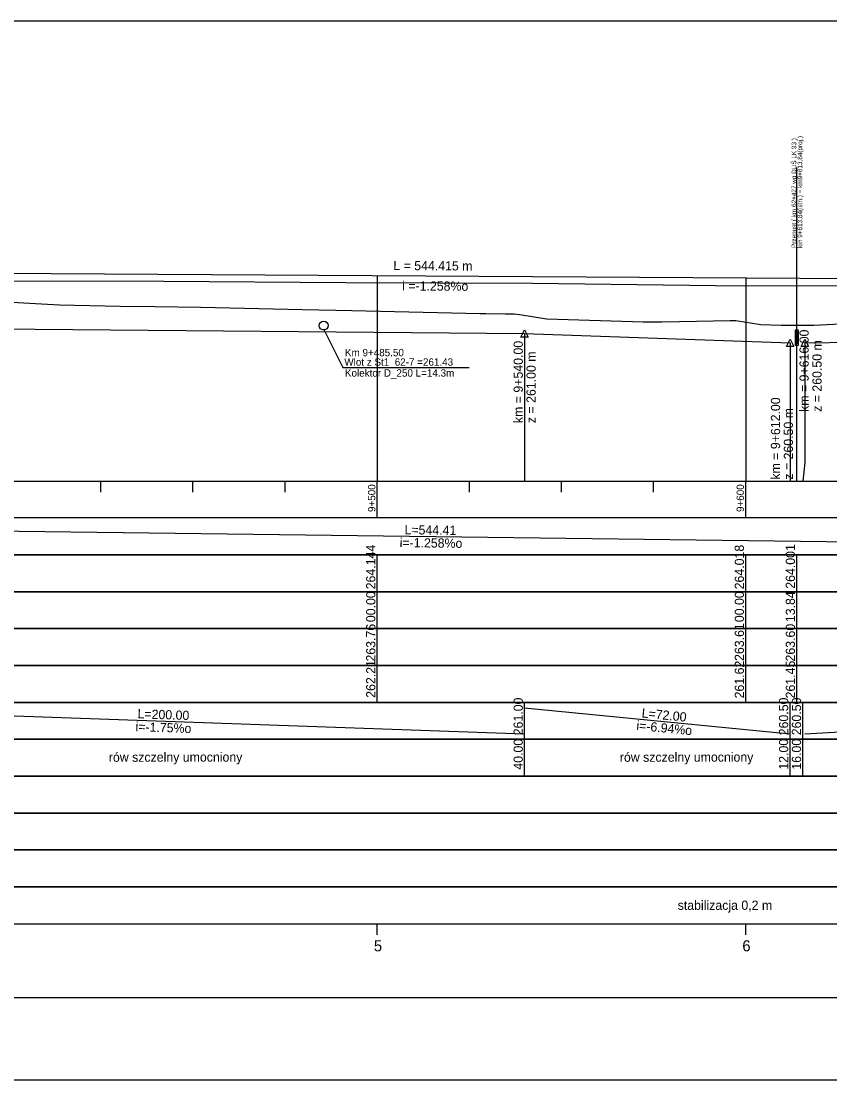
# Model space of a CAD drawing. Extents: x 6445630 to 6518227, y 5499240 to 5511716.
# Drawn here: x 6453434.6 to 6453654, y 5507385.5 to 5507672.5 of the extents above; entities that cross this region are included whole.
import ezdxf

# ---------------------------------------------------------------- set-up
doc = ezdxf.new("R2010")
doc.units = 0
for name, color, linetype in [('TOR_PROF-obiekty+opisy', 7, 'Continuous'), ('TOR_PROF-opisy pomocnicze', 7, 'Continuous'), ('TOR_PROF-rowy otwarte', 7, 'Continuous'), ('TOR_PROF-tabelka-geometria T1', 7, 'Continuous'), ('TOR_PROF-tabelka-kilometracja', 7, 'Continuous'), ('TOR_PROF-tabelka-odleglosci T1', 7, 'Continuous'), ('TOR_PROF-tabelka-pochylenia proj T1', 7, 'Continuous'), ('TOR_PROF-tabelka-rodzaj rowu T1', 7, 'Continuous'), ('TOR_PROF-tabelka-rowyT1', 7, 'Continuous'), ('TOR_PROF-tabelka-rurociagi T1', 7, 'Continuous'), ('TOR_PROF-tabelka-rzedne istn T1', 7, 'Continuous'), ('TOR_PROF-tabelka-rzedne proj T1', 7, 'Continuous'), ('TOR_PROF-tabelka-teren istniejacy T1', 7, 'Continuous'), ('TOR_PROF-tabelka-warstwa ochronna T1', 7, 'Continuous'), ('TOR_PROF-tor istniejacy T2', 7, 'Continuous'), ('TOR_PROF-tor projektowany', 7, 'Continuous'), ('TOR_PROF-uklad odniesienia', 7, 'Continuous'), ('TOR_PROF-warstwa ochronna', 7, 'Continuous'), ('TOR_RAMKI-dodatkowe3', 7, 'Continuous'), ('TOR_RAMKI-MASKA WYCIECIA', 7, 'Continuous')]:
    doc.layers.add(name, color=color, linetype=linetype)

msp = doc.modelspace()

# ---------------------------------------------------------------- linework, layer by layer
at = {"layer": 'TOR_PROF-obiekty+opisy'}
for p, q in [((6453645.05, 5507547.88), (6453645.05, 5507632.88)), ((6453645.05, 5507602.88), (6453645.05, 5507623.88)), ((6453516.66, 5507589.18), (6453521.84, 5507578.69)), ((6453521.84, 5507578.69), (6453556.14, 5507578.69))]:
    msp.add_line(p, q, dxfattribs=at)
for points in [[(6453645.51, 5507588.76), (6453644.59, 5507588.76), (6453644.59, 5507584.68), (6453645.51, 5507584.68)], [(6453645.43, 5507588.22), (6453644.68, 5507588.22), (6453644.68, 5507585.22), (6453645.43, 5507585.22)]]:
    msp.add_lwpolyline(points, close=True, dxfattribs=at)
for points in [[(6453645.51, 5507584.68), (6453645.51, 5507588.76), (6453644.59, 5507588.76), (6453644.59, 5507584.68), (6453645.51, 5507584.68)], [(6453645.43, 5507585.22), (6453644.68, 5507585.22), (6453644.68, 5507588.22), (6453645.43, 5507588.22), (6453645.43, 5507585.22)]]:
    msp.add_lwpolyline(points, dxfattribs=at)
msp.add_circle((6453516.67, 5507590.03), 1.21, dxfattribs=at)
at = {"layer": 'TOR_PROF-opisy pomocnicze'}
for p, q in [((6453571.21, 5507587.88), (6453571.21, 5507562.68)), ((6453643.21, 5507585.38), (6453643.21, 5507560.18)), ((6453647.21, 5507585.38), (6453647.21, 5507560.18))]:
    msp.add_line(p, q, dxfattribs=at)
for points in [[(6453571.21, 5507588.88), (6453572.21, 5507586.88), (6453570.21, 5507586.88)], [(6453643.21, 5507586.38), (6453644.21, 5507584.38), (6453642.21, 5507584.38)], [(6453647.21, 5507586.38), (6453648.21, 5507584.38), (6453646.21, 5507584.38)]]:
    msp.add_lwpolyline(points, close=True, dxfattribs=at)
at = {"layer": 'TOR_PROF-rowy otwarte'}
for p, q in [((6453371.21, 5507589.63), (6453571.21, 5507587.88)), ((6453571.21, 5507587.88), (6453643.21, 5507585.38)), ((6453647.21, 5507585.38), (6453771.21, 5507586.88))]:
    msp.add_line(p, q, dxfattribs=at)
for points in [[(6453571.21, 5507587.88), (6453571.21, 5507552.88), (6453571.21, 5507547.88), (6453571.21, 5507547.88)], [(6453643.21, 5507585.38), (6453643.21, 5507552.88), (6453643.21, 5507547.88), (6453643.21, 5507547.88)], [(6453647.21, 5507585.38), (6453647.21, 5507552.88), (6453646.71, 5507547.88), (6453646.71, 5507547.88)]]:
    msp.add_lwpolyline(points, dxfattribs=at)
at = {"layer": 'TOR_PROF-tabelka-geometria T1'}
for points in [[(6452331.21, 5507405.21), (6452693.42, 5507405.21), (6452693.42, 5507405.21), (6452732.21, 5507405.21), (6452732.21, 5507405.21), (6452862.21, 5507407.88), (6452862.21, 5507407.88), (6453815.72, 5507407.88)], [(6452331.21, 5507407.88), (6453831.21, 5507407.88)]]:
    msp.add_lwpolyline(points, dxfattribs=at)
at = {"layer": 'TOR_PROF-tabelka-kilometracja'}
for points in [[(6453531.21, 5507424.88), (6453531.21, 5507427.88)], [(6453631.21, 5507424.88), (6453631.21, 5507427.88)]]:
    msp.add_lwpolyline(points, dxfattribs=at)
at = {"layer": 'TOR_PROF-tabelka-odleglosci T1'}
msp.add_lwpolyline([(6452331.21, 5507507.88), (6453831.21, 5507507.88), (6453831.21, 5507517.88), (6452331.21, 5507517.88)], close=True, dxfattribs=at)
for points in [[(6453531.21, 5507507.88), (6453531.21, 5507517.88)], [(6453631.21, 5507507.88), (6453631.21, 5507517.88)], [(6453645.05, 5507507.88), (6453645.05, 5507517.88)]]:
    msp.add_lwpolyline(points, dxfattribs=at)
at = {"layer": 'TOR_PROF-tabelka-pochylenia proj T1'}
msp.add_lwpolyline([(6452331.21, 5507527.88), (6453831.21, 5507527.88), (6453831.21, 5507537.88), (6452331.21, 5507537.88)], close=True, dxfattribs=at)
msp.add_lwpolyline([(6453271.3, 5507536.38), (6453815.72, 5507529.38)], dxfattribs=at)
at = {"layer": 'TOR_PROF-tabelka-rodzaj rowu T1'}
for points in [[(6452331.21, 5507467.88), (6453831.21, 5507467.88), (6453831.21, 5507477.88), (6452331.21, 5507477.88)], [(6452331.21, 5507447.88), (6453831.21, 5507447.88), (6453831.21, 5507457.88), (6452331.21, 5507457.88)]]:
    msp.add_lwpolyline(points, close=True, dxfattribs=at)
for points in [[(6453571.21, 5507467.88), (6453571.21, 5507477.88)], [(6453643.21, 5507467.88), (6453643.21, 5507477.88)], [(6453646.71, 5507467.88), (6453646.71, 5507477.88)]]:
    msp.add_lwpolyline(points, dxfattribs=at)
at = {"layer": 'TOR_PROF-tabelka-rowyT1'}
msp.add_lwpolyline([(6452331.21, 5507477.88), (6453831.21, 5507477.88), (6453831.21, 5507487.88), (6452331.21, 5507487.88)], close=True, dxfattribs=at)
for points in [[(6453571.21, 5507477.88), (6453571.21, 5507487.88)], [(6453643.21, 5507477.88), (6453643.21, 5507487.88)], [(6453646.71, 5507477.88), (6453646.71, 5507487.88)], [(6453371.21, 5507486.38), (6453571.21, 5507479.38)], [(6453571.21, 5507486.38), (6453643.21, 5507479.38)], [(6453647.21, 5507479.38), (6453771.21, 5507486.38)]]:
    msp.add_lwpolyline(points, dxfattribs=at)
at = {"layer": 'TOR_PROF-tabelka-rurociagi T1'}
msp.add_lwpolyline([(6452331.21, 5507457.88), (6453831.21, 5507457.88), (6453831.21, 5507467.88), (6452331.21, 5507467.88)], close=True, dxfattribs=at)
at = {"layer": 'TOR_PROF-tabelka-rzedne istn T1'}
msp.add_lwpolyline([(6452331.21, 5507497.88), (6453831.21, 5507497.88), (6453831.21, 5507507.88), (6452331.21, 5507507.88)], close=True, dxfattribs=at)
for points in [[(6453531.21, 5507497.88), (6453531.21, 5507507.88)], [(6453631.21, 5507497.88), (6453631.21, 5507507.88)], [(6453645.05, 5507497.88), (6453645.05, 5507507.88)], [(6453531.21, 5507487.88), (6453531.21, 5507497.88)], [(6453631.21, 5507487.88), (6453631.21, 5507497.88)], [(6453645.05, 5507487.88), (6453645.05, 5507497.88)]]:
    msp.add_lwpolyline(points, dxfattribs=at)
at = {"layer": 'TOR_PROF-tabelka-rzedne proj T1'}
msp.add_lwpolyline([(6452331.21, 5507517.88), (6453831.21, 5507517.88), (6453831.21, 5507527.88), (6452331.21, 5507527.88)], close=True, dxfattribs=at)
for points in [[(6453531.21, 5507517.88), (6453531.21, 5507527.88)], [(6453631.21, 5507517.88), (6453631.21, 5507527.88)], [(6453645.05, 5507517.88), (6453645.05, 5507527.88)]]:
    msp.add_lwpolyline(points, dxfattribs=at)
at = {"layer": 'TOR_PROF-tabelka-teren istniejacy T1'}
msp.add_lwpolyline([(6452331.21, 5507487.88), (6453831.21, 5507487.88), (6453831.21, 5507497.88), (6452331.21, 5507497.88)], close=True, dxfattribs=at)
at = {"layer": 'TOR_PROF-tabelka-warstwa ochronna T1'}
msp.add_lwpolyline([(6452331.21, 5507437.88), (6453831.21, 5507437.88), (6453831.21, 5507447.88), (6452331.21, 5507447.88)], close=True, dxfattribs=at)
at = {"layer": 'TOR_PROF-tor istniejacy T2'}
msp.add_lwpolyline([(6452876.23, 5507604.98), (6452925.19, 5507604.68), (6452972.78, 5507604.58), (6453021.81, 5507604.78), (6453079.54, 5507604.68), (6453124.61, 5507604.53), (6453177.44, 5507603.88), (6453225.57, 5507603.38), (6453275.17, 5507602.98), (6453320.06, 5507602.73), (6453372.68, 5507602.38), (6453422.79, 5507602.18), (6453473.35, 5507602.03), (6453522.65, 5507601.73), (6453573.32, 5507601.48), (6453623, 5507600.93), (6453672.86, 5507600.78), (6453723.01, 5507600.58), (6453772.77, 5507600.23), (6453815.72, 5507599.84)], dxfattribs=at)
at = {"layer": 'TOR_PROF-tor projektowany'}
for p, q in [((6453271.3, 5507605.23), (6453815.72, 5507601.81)), ((6453271.3, 5507605.23), (6453815.72, 5507601.81)), ((6453430.43, 5507596.42), (6453445, 5507595.68)), ((6453445, 5507595.68), (6453461.5, 5507595.32)), ((6453461.5, 5507595.32), (6453470.86, 5507595.21)), ((6453470.86, 5507595.21), (6453483.25, 5507595.02)), ((6453483.25, 5507595.02), (6453487.3, 5507594.92)), ((6453487.3, 5507594.92), (6453510.89, 5507594.4)), ((6453510.89, 5507594.4), (6453519.95, 5507594.2)), ((6453519.95, 5507594.2), (6453524.31, 5507594.1)), ((6453524.31, 5507594.1), (6453559.14, 5507593.32)), ((6453559.14, 5507593.32), (6453560.71, 5507593.27)), ((6453560.71, 5507593.27), (6453565.98, 5507593.21)), ((6453565.98, 5507593.21), (6453568.36, 5507593.17)), ((6453568.36, 5507593.17), (6453569.12, 5507593.12)), ((6453569.12, 5507593.12), (6453569.88, 5507593.04)), ((6453569.88, 5507593.04), (6453577.14, 5507591.84)), ((6453577.14, 5507591.84), (6453577.2, 5507591.83)), ((6453577.2, 5507591.83), (6453603.34, 5507591.07)), ((6453603.34, 5507591.07), (6453608.42, 5507591.05)), ((6453608.42, 5507591.05), (6453613.22, 5507591.15)), ((6453613.22, 5507591.15), (6453626.95, 5507591.4)), ((6453626.95, 5507591.4), (6453628.48, 5507591.4)), ((6453628.48, 5507591.4), (6453635.27, 5507590.32)), ((6453635.27, 5507590.32), (6453640.83, 5507590.12)), ((6453649.68, 5507590.13), (6453661.99, 5507590.78)), ((6453640.83, 5507590.12), (6453641.89, 5507590.15)), ((6453641.89, 5507590.15), (6453649.68, 5507590.13))]:
    msp.add_line(p, q, dxfattribs=at)
for points in [[(6453531.21, 5507603.6), (6453531.21, 5507552.88), (6453531.21, 5507547.88), (6453531.21, 5507547.88)], [(6453531.21, 5507603.6), (6453531.21, 5507552.88), (6453531.21, 5507547.88), (6453531.21, 5507547.88)], [(6453531.21, 5507603.6), (6453531.21, 5507552.88), (6453531.21, 5507547.88), (6453531.21, 5507547.88)], [(6453631.21, 5507602.97), (6453631.21, 5507552.88), (6453631.21, 5507547.88), (6453631.21, 5507547.88)], [(6453631.21, 5507602.97), (6453631.21, 5507552.88), (6453631.21, 5507547.88), (6453631.21, 5507547.88)], [(6453631.21, 5507602.97), (6453631.21, 5507552.88), (6453631.21, 5507547.88), (6453631.21, 5507547.88)]]:
    msp.add_lwpolyline(points, dxfattribs=at)
at = {"layer": 'TOR_PROF-uklad odniesienia'}
for p, q in [((6452331.21, 5507547.88), (6453831.21, 5507547.88)), ((6453456.21, 5507544.88), (6453456.21, 5507547.88)), ((6453481.21, 5507544.88), (6453481.21, 5507547.88)), ((6453506.21, 5507544.88), (6453506.21, 5507547.88)), ((6453531.21, 5507537.88), (6453531.21, 5507547.88)), ((6453556.21, 5507544.88), (6453556.21, 5507547.88)), ((6453581.21, 5507544.88), (6453581.21, 5507547.88)), ((6453606.21, 5507544.88), (6453606.21, 5507547.88)), ((6453631.21, 5507537.88), (6453631.21, 5507547.88))]:
    msp.add_line(p, q, dxfattribs=at)
at = {"layer": 'TOR_PROF-warstwa ochronna'}
msp.add_lwpolyline([(6452331.21, 5507427.88), (6453831.21, 5507427.88), (6453831.21, 5507437.88), (6452331.21, 5507437.88)], close=True, dxfattribs=at)
at = {"layer": 'TOR_RAMKI-dodatkowe3'}
for p, q in [((6453430.43, 5507596.42), (6453445, 5507595.68)), ((6453445, 5507595.68), (6453461.5, 5507595.32)), ((6453461.5, 5507595.32), (6453470.86, 5507595.21)), ((6453470.86, 5507595.21), (6453483.25, 5507595.02)), ((6453483.25, 5507595.02), (6453487.3, 5507594.92)), ((6453487.3, 5507594.92), (6453510.89, 5507594.4)), ((6453510.89, 5507594.4), (6453519.95, 5507594.2)), ((6453519.95, 5507594.2), (6453524.31, 5507594.1)), ((6453524.31, 5507594.1), (6453559.14, 5507593.32)), ((6453559.14, 5507593.32), (6453560.71, 5507593.27)), ((6453560.71, 5507593.27), (6453565.98, 5507593.21)), ((6453565.98, 5507593.21), (6453568.36, 5507593.17)), ((6453568.36, 5507593.17), (6453569.12, 5507593.12)), ((6453569.12, 5507593.12), (6453569.88, 5507593.04)), ((6453569.88, 5507593.04), (6453577.14, 5507591.84)), ((6453577.14, 5507591.84), (6453577.2, 5507591.83)), ((6453577.2, 5507591.83), (6453603.34, 5507591.07)), ((6453603.34, 5507591.07), (6453608.42, 5507591.05)), ((6453608.42, 5507591.05), (6453613.22, 5507591.15)), ((6453613.22, 5507591.15), (6453626.95, 5507591.4)), ((6453626.95, 5507591.4), (6453628.48, 5507591.4)), ((6453628.48, 5507591.4), (6453635.27, 5507590.32)), ((6453635.27, 5507590.32), (6453640.83, 5507590.12)), ((6453649.68, 5507590.13), (6453661.99, 5507590.78)), ((6453640.83, 5507590.12), (6453641.89, 5507590.15)), ((6453641.89, 5507590.15), (6453649.68, 5507590.13))]:
    msp.add_line(p, q, dxfattribs=at)
at = {"layer": 'TOR_RAMKI-MASKA WYCIECIA'}
msp.add_lwpolyline([(6452259.79, 5507385.55), (6453879.79, 5507385.55), (6453879.79, 5507672.55), (6452259.79, 5507672.55)], close=True, dxfattribs=at)

# ---------------------------------------------------------------- texts
at = {"layer": 'TOR_PROF-obiekty+opisy'}
for s, p in [('Przepust ( km 62+427 wg DUŚ LK 93 )', (6453644.9, 5507611.05)), ('km 9+613,84(istn.) = km9+613,84(proj.) ', (6453646.52, 5507611.05))]:
    msp.add_text(s, height=1.25, rotation=90, dxfattribs=at).set_placement(p)
at = {"layer": 'TOR_PROF-opisy pomocnicze'}
for s, rotation, p in [('L = 544.415 m', 359.6396, (6453535.58, 5507605.07)), ('L = 544.415 m', 359.6396, (6453535.58, 5507605.07)), ('  i =-1.258%o', 359.6396, (6453536.13, 5507599.57)), ('  i =-1.258%o', 359.6396, (6453536.13, 5507599.57)), ('km = 9+616.00', 90, (6453648.28, 5507566.63)), ('km = 9+540.00', 90, (6453570.71, 5507563.58)), ('z = 260.50 m', 90, (6453651.78, 5507566.63)), ('z = 261.00 m', 90, (6453574.21, 5507563.58)), ('km = 9+612.00', 90, (6453640.52, 5507548.25)), ('z = 260.50 m', 90, (6453644.02, 5507548.25))]:
    msp.add_text(s, height=2.5, rotation=rotation, dxfattribs=at).set_placement(p)
for s, p in [('Km 9+485.50', (6453522.46, 5507581.7)), ('Wlot z St1_62-7 =261.43', (6453522.29, 5507579.14)), ('Kolektor D_250 L=14.3m', (6453522.46, 5507576.18))]:
    msp.add_text(s, height=2, dxfattribs=at).set_placement(p)
at = {"layer": 'TOR_PROF-tabelka-kilometracja'}
for s, p in [('5', (6453530.31, 5507420.38)), ('6', (6453630.28, 5507420.38))]:
    msp.add_text(s, height=3, dxfattribs=at).set_placement(p)
at = {"layer": 'TOR_PROF-tabelka-odleglosci T1'}
for s, p in [('00.00', (6453530.71, 5507509.62)), ('00.00', (6453630.71, 5507509.62)), ('13.84', (6453644.55, 5507509.63))]:
    msp.add_text(s, height=2.5, rotation=90, dxfattribs=at).set_placement(p)
at = {"layer": 'TOR_PROF-tabelka-pochylenia proj T1'}
for s, p in [('L=544.41', (6453538.61, 5507533.44)), ('i=-1.258%o', (6453537.29, 5507529.96))]:
    msp.add_text(s, height=2.5, rotation=359.2633, dxfattribs=at).set_placement(p)
at = {"layer": 'TOR_PROF-tabelka-rodzaj rowu T1'}
for s, p in [('40.00', (6453570.71, 5507469.63)), ('12.00', (6453642.71, 5507469.63)), ('16.00', (6453646.21, 5507469.63))]:
    msp.add_text(s, height=2.5, rotation=90, dxfattribs=at).set_placement(p)
at = {"layer": 'TOR_PROF-tabelka-rowyT1'}
for s, rotation, p in [('261.00', 90, (6453570.71, 5507478.95)), ('260.50', 90, (6453642.71, 5507478.95)), ('260.50', 90, (6453646.21, 5507478.95)), ('L=200.00', 357.9955, (6453466.16, 5507483.56)), ('L=72.00', 354.447, (6453602.88, 5507483.8)), ('i=-1.75%o', 357.9955, (6453465.61, 5507480.07)), ('i=-6.94%o', 354.447, (6453601.45, 5507480.43)), ('rów szczelny umocniony', 0.087, (6453458.4, 5507471.76)), ('rów szczelny umocniony', 0.087, (6453597.04, 5507471.76))]:
    msp.add_text(s, height=2.5, rotation=rotation, dxfattribs=at).set_placement(p)
at = {"layer": 'TOR_PROF-tabelka-rzedne istn T1'}
for s, p in [('263.76', (6453530.71, 5507498.94)), ('263.61', (6453630.71, 5507499.11)), ('263.60', (6453644.55, 5507498.95)), ('262.21', (6453530.71, 5507489.11)), ('261.62', (6453630.71, 5507488.95)), ('261.45', (6453644.55, 5507488.94))]:
    msp.add_text(s, height=2.5, rotation=90, dxfattribs=at).set_placement(p)
at = {"layer": 'TOR_PROF-tabelka-rzedne proj T1'}
for s, p in [('264.144', (6453530.71, 5507518.52)), ('264.018', (6453630.71, 5507518.51)), ('264.001', (6453644.55, 5507518.68))]:
    msp.add_text(s, height=2.5, rotation=90, dxfattribs=at).set_placement(p)
at = {"layer": 'TOR_PROF-uklad odniesienia'}
for s, p in [('9+500', (6453530.71, 5507539.48)), ('9+600', (6453630.71, 5507539.48))]:
    msp.add_text(s, height=2, rotation=90, dxfattribs=at).set_placement(p)
at = {"layer": 'TOR_PROF-warstwa ochronna'}
msp.add_text('stabilizacja 0,2 m', height=2.5, dxfattribs=at).set_placement((6453612.73, 5507431.63))

doc.saveas('drawing.dxf')
